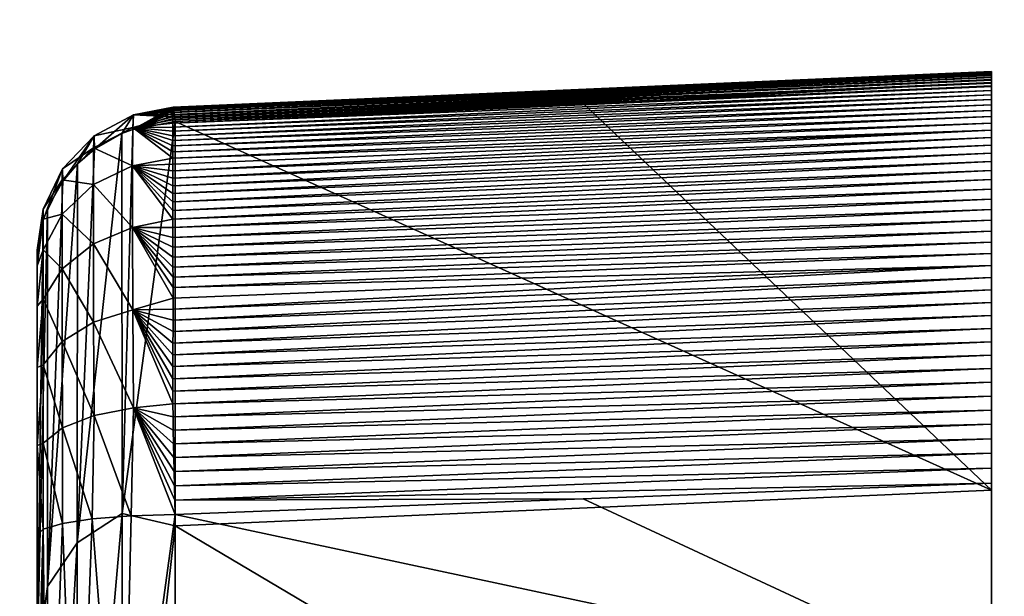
# Model space of a CAD drawing. Header units: millimetres. Extents: x -41 to 11, y -3 to 963.
# Tile 512 of 656: x -26.51 to -24.45, y 371.42 to 372.63. Entities that reach past the tile are written whole.
import ezdxf

# ---------------------------------------------------------------- set-up
doc = ezdxf.new("R2010")
doc.units = ezdxf.units.MM
doc.header["$LTSCALE"] = 65.185185
for name, color, linetype in [('3321', 7, 'CONTINUOUS'), ('3323', 7, 'CONTINUOUS'), ('3384', 7, 'CONTINUOUS'), ('3385', 7, 'CONTINUOUS'), ('659', 7, 'CONTINUOUS'), ('660', 7, 'CONTINUOUS'), ('661', 7, 'CONTINUOUS'), ('662', 7, 'CONTINUOUS'), ('670', 7, 'CONTINUOUS'), ('682', 7, 'CONTINUOUS'), ('683', 7, 'CONTINUOUS'), ('684', 7, 'CONTINUOUS')]:
    doc.layers.add(name, color=color, linetype=linetype)

msp = doc.modelspace()

# ---------------------------------------------------------------- linework, layer by layer
at = {"layer": '3321', "linetype": 'Continuous'}
for points in [[(9.125, 297.5, 93.5), (9.125, 382.5, 93.5), (-40.875, 297.5, 93.5), (9.125, 297.5, 93.5)], [(9.125, 382.5, 93.5), (-40.875, 382.5, 93.5), (-40.875, 297.5, 93.5), (9.125, 382.5, 93.5)]]:
    msp.add_3dface(points, dxfattribs=at)
at = {"layer": '3323', "linetype": 'Continuous'}
for points in [[(-40.875, 382.5, 8.5), (9.125, 297.5, 8.5), (-40.875, 297.5, 8.5), (-40.875, 382.5, 8.5)], [(9.125, 382.5, 8.5), (9.125, 297.5, 8.5), (-40.875, 382.5, 8.5), (9.125, 382.5, 8.5)]]:
    msp.add_3dface(points, dxfattribs=at)
at = {"layer": '3384', "linetype": 'Continuous'}
for points in [[(-40.875, 300.2, 90.8), (-40.875, 379.8, 90.8), (-15.675, 300.2, 90.8), (-40.875, 300.2, 90.8)], [(-40.875, 379.8, 90.8), (-15.675, 379.8, 90.8), (-15.675, 300.2, 90.8), (-40.875, 379.8, 90.8)]]:
    msp.add_3dface(points, dxfattribs=at)
at = {"layer": '3385', "linetype": 'Continuous'}
for points in [[(-15.675, 379.8, 11.2), (-40.875, 300.2, 11.2), (-15.675, 300.2, 11.2), (-15.675, 379.8, 11.2)], [(-40.875, 379.8, 11.2), (-40.875, 300.2, 11.2), (-15.675, 379.8, 11.2), (-40.875, 379.8, 11.2)]]:
    msp.add_3dface(points, dxfattribs=at)
at = {"layer": '659', "linetype": 'Continuous'}
for points in [[(-24.475, 372.5187, 58.9521), (-24.475, 371.6414, 62.0028), (-24.475, 372.5191, 58.9214), (-24.475, 372.5187, 58.9521)], [(-24.475, 372.5191, 58.9214), (-24.475, 371.6414, 62.0028), (-24.475, 372.5185, 58.8907), (-24.475, 372.5191, 58.9214)], [(-24.475, 372.5173, 58.9829), (-24.475, 371.6414, 62.0028), (-24.475, 372.5187, 58.9521), (-24.475, 372.5173, 58.9829)], [(-24.475, 372.5185, 58.8907), (-24.475, 371.6414, 62.0028), (-24.475, 372.517, 58.8599), (-24.475, 372.5185, 58.8907)], [(-24.475, 372.515, 59.0136), (-24.475, 371.6414, 62.0028), (-24.475, 372.5173, 58.9829), (-24.475, 372.515, 59.0136)], [(-24.475, 372.517, 58.8599), (-24.475, 371.6414, 62.0028), (-24.475, 372.5145, 58.829), (-24.475, 372.517, 58.8599)], [(-24.475, 372.5117, 59.0444), (-24.475, 371.6414, 62.0028), (-24.475, 372.515, 59.0136), (-24.475, 372.5117, 59.0444)], [(-24.475, 372.5145, 58.829), (-24.475, 371.6414, 62.0028), (-24.475, 372.511, 58.798), (-24.475, 372.5145, 58.829)], [(-24.475, 372.5075, 59.0753), (-24.475, 371.6414, 62.0028), (-24.475, 372.5117, 59.0444), (-24.475, 372.5075, 59.0753)], [(-24.475, 372.511, 58.798), (-24.475, 371.6414, 62.0028), (-24.475, 372.5065, 58.7671), (-24.475, 372.511, 58.798)], [(-24.475, 372.5023, 59.1061), (-24.475, 371.6414, 62.0028), (-24.475, 372.5075, 59.0753), (-24.475, 372.5023, 59.1061)], [(-24.475, 372.5065, 58.7671), (-24.475, 370.5512, 64.7427), (-24.475, 372.5011, 58.7363), (-24.475, 372.5065, 58.7671)], [(-24.475, 371.6414, 62.0028), (-24.475, 370.5512, 64.7427), (-24.475, 372.5065, 58.7671), (-24.475, 371.6414, 62.0028)], [(-24.475, 372.4961, 59.137), (-24.475, 371.6414, 62.0028), (-24.475, 372.5023, 59.1061), (-24.475, 372.4961, 59.137)], [(-24.475, 372.5011, 58.7363), (-24.475, 370.5512, 64.7427), (-24.475, 372.4948, 58.7057), (-24.475, 372.5011, 58.7363)], [(-24.475, 372.489, 59.168), (-24.475, 371.6414, 62.0028), (-24.475, 372.4961, 59.137), (-24.475, 372.489, 59.168)], [(-24.475, 372.4948, 58.7057), (-24.475, 370.5512, 64.7427), (-24.475, 372.4875, 58.6754), (-24.475, 372.4948, 58.7057)], [(-24.475, 372.4875, 58.6754), (-24.475, 370.5512, 64.7427), (-24.475, 372.4794, 58.6454), (-24.475, 372.4875, 58.6754)], [(-24.475, 372.4794, 58.6454), (-24.475, 370.5512, 64.7427), (-24.475, 372.4704, 58.616), (-24.475, 372.4794, 58.6454)], [(-24.475, 372.4704, 58.616), (-24.475, 370.5512, 64.7427), (-24.475, 372.4604, 58.5868), (-24.475, 372.4704, 58.616)], [(-24.475, 372.4604, 58.5868), (-24.475, 370.5512, 64.7427), (-24.475, 372.4494, 58.5578), (-24.475, 372.4604, 58.5868)], [(-24.475, 372.4494, 58.5578), (-24.475, 370.5512, 64.7427), (-24.475, 372.4375, 58.529), (-24.475, 372.4494, 58.5578)], [(-24.475, 372.4375, 58.529), (-24.475, 370.5512, 64.7427), (-24.475, 372.4247, 58.5005), (-24.475, 372.4375, 58.529)], [(-24.475, 372.4247, 58.5005), (-24.475, 370.5512, 64.7427), (-24.475, 372.4109, 58.4724), (-24.475, 372.4247, 58.5005)], [(-24.475, 372.4109, 58.4724), (-24.475, 370.5512, 64.7427), (-24.475, 372.3964, 58.4447), (-24.475, 372.4109, 58.4724)], [(-24.475, 372.3964, 58.4447), (-24.475, 370.5512, 64.7427), (-24.475, 372.3811, 58.4176), (-24.475, 372.3964, 58.4447)], [(-24.475, 372.3811, 58.4176), (-24.475, 370.5512, 64.7427), (-24.475, 372.365, 58.3911), (-24.475, 372.3811, 58.4176)], [(-24.475, 372.365, 58.3911), (-24.475, 370.5512, 64.7427), (-24.475, 372.3481, 58.3653), (-24.475, 372.365, 58.3911)], [(-24.475, 372.3481, 58.3653), (-24.475, 370.5512, 64.7427), (-24.475, 372.3305, 58.3401), (-24.475, 372.3481, 58.3653)], [(-24.475, 372.3305, 58.3401), (-24.475, 370.5512, 64.7427), (-24.475, 372.3119, 58.3152), (-24.475, 372.3305, 58.3401)], [(-24.475, 372.3119, 58.3152), (-24.475, 370.5512, 64.7427), (-24.475, 372.2925, 58.2909), (-24.475, 372.3119, 58.3152)], [(-24.475, 372.2925, 58.2909), (-24.475, 370.5512, 64.7427), (-24.475, 372.2723, 58.267), (-24.475, 372.2925, 58.2909)], [(-24.475, 372.2723, 58.267), (-24.475, 369.2222, 67.3802), (-24.475, 372.2513, 58.2438), (-24.475, 372.2723, 58.267)], [(-24.475, 370.5512, 64.7427), (-24.475, 369.2222, 67.3802), (-24.475, 372.2723, 58.267), (-24.475, 370.5512, 64.7427)], [(-24.475, 372.2513, 58.2438), (-24.475, 369.2222, 67.3802), (-24.475, 372.2297, 58.2212), (-24.475, 372.2513, 58.2438)], [(-24.475, 372.2297, 58.2212), (-24.475, 369.2222, 67.3802), (-24.475, 372.2075, 58.1994), (-24.475, 372.2297, 58.2212)], [(-24.475, 372.2075, 58.1994), (-24.475, 369.2222, 67.3802), (-24.475, 372.1847, 58.1784), (-24.475, 372.2075, 58.1994)], [(-24.475, 372.1847, 58.1784), (-24.475, 369.2222, 67.3802), (-24.475, 372.1614, 58.1582), (-24.475, 372.1847, 58.1784)], [(-24.475, 372.1614, 58.1582), (-24.475, 369.2222, 67.3802), (-24.475, 372.1374, 58.1388), (-24.475, 372.1614, 58.1582)], [(-24.475, 372.1374, 58.1388), (-24.475, 369.2222, 67.3802), (-24.475, 372.1127, 58.1201), (-24.475, 372.1374, 58.1388)], [(-24.475, 372.1127, 58.1201), (-24.475, 369.2222, 67.3802), (-24.475, 372.0873, 58.102), (-24.475, 372.1127, 58.1201)], [(-24.475, 372.0873, 58.102), (-24.475, 369.2222, 67.3802), (-24.475, 372.0613, 58.0847), (-24.475, 372.0873, 58.102)], [(-24.475, 372.0613, 58.0847), (-24.475, 369.2222, 67.3802), (-24.475, 372.0347, 58.0682), (-24.475, 372.0613, 58.0847)], [(-24.475, 372.0347, 58.0682), (-24.475, 369.2222, 67.3802), (-24.475, 372.0077, 58.0525), (-24.475, 372.0347, 58.0682)], [(-24.475, 372.0077, 58.0525), (-24.475, 369.2222, 67.3802), (-24.475, 371.9803, 58.0376), (-24.475, 372.0077, 58.0525)], [(-24.475, 371.9803, 58.0376), (-24.475, 369.2222, 67.3802), (-24.475, 371.9525, 58.0237), (-24.475, 371.9803, 58.0376)], [(-24.475, 371.9525, 58.0237), (-24.475, 369.2222, 67.3802), (-24.475, 371.9246, 58.0108), (-24.475, 371.9525, 58.0237)], [(-24.475, 371.9246, 58.0108), (-24.475, 369.2222, 67.3802), (-24.475, 371.8963, 57.9988), (-24.475, 371.9246, 58.0108)], [(-24.475, 371.8963, 57.9988), (-24.475, 369.2222, 67.3802), (-24.475, 371.8677, 57.9877), (-24.475, 371.8963, 57.9988)], [(-24.475, 371.8677, 57.9877), (-24.475, 369.2222, 67.3802), (-24.475, 371.8386, 57.9775), (-24.475, 371.8677, 57.9877)], [(-24.475, 371.8386, 57.9775), (-24.475, 369.2222, 67.3802), (-24.475, 371.8092, 57.9681), (-24.475, 371.8386, 57.9775)], [(-24.475, 371.8092, 57.9681), (-24.475, 369.2222, 67.3802), (-24.475, 371.7794, 57.9597), (-24.475, 371.8092, 57.9681)], [(-24.475, 371.7794, 57.9597), (-24.475, 369.2222, 67.3802), (-24.475, 371.7492, 57.9521), (-24.475, 371.7794, 57.9597)], [(-24.475, 371.7492, 57.9521), (-24.475, 369.2222, 67.3802), (-24.475, 371.7187, 57.9454), (-24.475, 371.7492, 57.9521)], [(-24.475, 369.2222, 67.3802), (-24.475, 367.6663, 69.8895), (-24.475, 371.7187, 57.9454), (-24.475, 369.2222, 67.3802)], [(-24.475, 371.7187, 57.9454), (-24.475, 367.6663, 69.8895), (-24.475, 371.6877, 57.9395), (-24.475, 371.7187, 57.9454)], [(-24.475, 371.6877, 57.9395), (-24.475, 367.6663, 69.8895), (-24.475, 371.6563, 57.9346), (-24.475, 371.6877, 57.9395)], [(-24.475, 371.6563, 57.9346), (-24.475, 367.6663, 69.8895), (-24.475, 371.225, 57.8614), (-24.475, 371.6563, 57.9346)]]:
    msp.add_3dface(points, dxfattribs=at)
at = {"layer": '660', "linetype": 'Continuous'}
for points in [[(-24.475, 372.489, 59.168), (-25.3302, 372.4516, 59.1941), (-24.475, 371.6414, 62.0028), (-24.475, 372.489, 59.168)], [(-26.1855, 372.4142, 59.22), (-24.475, 371.6414, 62.0028), (-25.3302, 372.4516, 59.1941), (-26.1855, 372.4142, 59.22)], [(-24.475, 371.6414, 62.0028), (-26.1855, 372.4142, 59.22), (-26.1855, 371.5662, 62.0374), (-24.475, 371.6414, 62.0028)], [(-24.475, 370.5512, 64.7427), (-24.475, 371.6414, 62.0028), (-26.1855, 371.5662, 62.0374), (-24.475, 370.5512, 64.7427)], [(-26.1855, 370.4739, 64.7694), (-24.475, 370.5512, 64.7427), (-26.1855, 371.5662, 62.0374), (-26.1855, 370.4739, 64.7694)]]:
    msp.add_3dface(points, dxfattribs=at)
at = {"layer": '661', "linetype": 'Continuous'}
for points in [[(-24.475, 372.517, 58.8599), (-24.475, 372.5145, 58.829), (-26.1906, 372.4406, 58.8843), (-24.475, 372.517, 58.8599)], [(-26.1905, 372.4441, 58.9422), (-24.475, 372.517, 58.8599), (-26.1906, 372.4428, 58.913), (-26.1905, 372.4441, 58.9422)], [(-26.1906, 372.4428, 58.913), (-24.475, 372.517, 58.8599), (-26.1906, 372.4406, 58.8843), (-26.1906, 372.4428, 58.913)], [(-24.475, 372.5185, 58.8907), (-24.475, 372.517, 58.8599), (-26.1905, 372.4441, 58.9422), (-24.475, 372.5185, 58.8907)], [(-26.1902, 372.4446, 58.9719), (-24.475, 372.5185, 58.8907), (-26.1905, 372.4441, 58.9422), (-26.1902, 372.4446, 58.9719)], [(-24.475, 372.5191, 58.9214), (-24.475, 372.5185, 58.8907), (-26.1902, 372.4446, 58.9719), (-24.475, 372.5191, 58.9214)], [(-26.1899, 372.4442, 59.0021), (-24.475, 372.5191, 58.9214), (-26.1902, 372.4446, 58.9719), (-26.1899, 372.4442, 59.0021)], [(-24.475, 372.5187, 58.9521), (-24.475, 372.5191, 58.9214), (-26.1899, 372.4442, 59.0021), (-24.475, 372.5187, 58.9521)], [(-26.1895, 372.4429, 59.0327), (-24.475, 372.5187, 58.9521), (-26.1899, 372.4442, 59.0021), (-26.1895, 372.4429, 59.0327)], [(-24.475, 372.5173, 58.9829), (-24.475, 372.5187, 58.9521), (-26.1895, 372.4429, 59.0327), (-24.475, 372.5173, 58.9829)], [(-26.189, 372.4407, 59.0635), (-24.475, 372.5173, 58.9829), (-26.1895, 372.4429, 59.0327), (-26.189, 372.4407, 59.0635)], [(-24.475, 372.515, 59.0136), (-24.475, 372.5173, 58.9829), (-26.189, 372.4407, 59.0635), (-24.475, 372.515, 59.0136)], [(-24.475, 372.5145, 58.829), (-24.475, 372.511, 58.798), (-26.1906, 372.4377, 58.856), (-24.475, 372.5145, 58.829)], [(-26.1906, 372.4406, 58.8843), (-24.475, 372.5145, 58.829), (-26.1906, 372.4377, 58.856), (-26.1906, 372.4406, 58.8843)], [(-26.1906, 372.4377, 58.856), (-24.475, 372.511, 58.798), (-26.1905, 372.4339, 58.8279), (-26.1906, 372.4377, 58.856)], [(-24.475, 372.511, 58.798), (-24.475, 372.5065, 58.7671), (-26.1905, 372.4339, 58.8279), (-24.475, 372.511, 58.798)], [(-24.475, 372.5065, 58.7671), (-24.475, 372.5011, 58.7363), (-26.1905, 372.4294, 58.7999), (-24.475, 372.5065, 58.7671)], [(-26.1905, 372.4339, 58.8279), (-24.475, 372.5065, 58.7671), (-26.1905, 372.4294, 58.7999), (-26.1905, 372.4339, 58.8279)], [(-26.1905, 372.4294, 58.7999), (-24.475, 372.5011, 58.7363), (-26.1904, 372.424, 58.7719), (-26.1905, 372.4294, 58.7999)], [(-24.475, 372.5011, 58.7363), (-24.475, 372.4948, 58.7057), (-26.1904, 372.424, 58.7719), (-24.475, 372.5011, 58.7363)], [(-26.1884, 372.4375, 59.0945), (-24.475, 372.515, 59.0136), (-26.189, 372.4407, 59.0635), (-26.1884, 372.4375, 59.0945)], [(-24.475, 372.5117, 59.0444), (-24.475, 372.515, 59.0136), (-26.1884, 372.4375, 59.0945), (-24.475, 372.5117, 59.0444)], [(-26.1878, 372.4332, 59.1257), (-24.475, 372.5117, 59.0444), (-26.1884, 372.4375, 59.0945), (-26.1878, 372.4332, 59.1257)], [(-24.475, 372.5075, 59.0753), (-24.475, 372.5117, 59.0444), (-26.1878, 372.4332, 59.1257), (-24.475, 372.5075, 59.0753)], [(-26.1871, 372.428, 59.157), (-24.475, 372.5075, 59.0753), (-26.1878, 372.4332, 59.1257), (-26.1871, 372.428, 59.157)], [(-24.475, 372.5023, 59.1061), (-24.475, 372.5075, 59.0753), (-26.1871, 372.428, 59.157), (-24.475, 372.5023, 59.1061)], [(-26.1863, 372.4216, 59.1885), (-24.475, 372.5023, 59.1061), (-26.1871, 372.428, 59.157), (-26.1863, 372.4216, 59.1885)], [(-24.475, 372.4961, 59.137), (-24.475, 372.5023, 59.1061), (-26.1863, 372.4216, 59.1885), (-24.475, 372.4961, 59.137)], [(-26.1855, 372.4142, 59.22), (-24.475, 372.4961, 59.137), (-26.1863, 372.4216, 59.1885), (-26.1855, 372.4142, 59.22)], [(-24.475, 372.4961, 59.137), (-26.1855, 372.4142, 59.22), (-25.3302, 372.4516, 59.1941), (-24.475, 372.4961, 59.137)], [(-24.475, 372.489, 59.168), (-24.475, 372.4961, 59.137), (-25.3302, 372.4516, 59.1941), (-24.475, 372.489, 59.168)], [(-24.475, 372.4794, 58.6454), (-24.475, 372.4704, 58.616), (-26.1905, 372.4028, 58.6881), (-24.475, 372.4794, 58.6454)], [(-26.1904, 372.4107, 58.7158), (-24.475, 372.4794, 58.6454), (-26.1905, 372.4028, 58.6881), (-26.1904, 372.4107, 58.7158)], [(-24.475, 372.4948, 58.7057), (-24.475, 372.4875, 58.6754), (-26.1904, 372.4178, 58.7438), (-24.475, 372.4948, 58.7057)], [(-26.1904, 372.424, 58.7719), (-24.475, 372.4948, 58.7057), (-26.1904, 372.4178, 58.7438), (-26.1904, 372.424, 58.7719)], [(-24.475, 372.4875, 58.6754), (-24.475, 372.4794, 58.6454), (-26.1904, 372.4107, 58.7158), (-24.475, 372.4875, 58.6754)], [(-26.1904, 372.4178, 58.7438), (-24.475, 372.4875, 58.6754), (-26.1904, 372.4107, 58.7158), (-26.1904, 372.4178, 58.7438)], [(-24.475, 372.4704, 58.616), (-24.475, 372.4604, 58.5868), (-26.1905, 372.3942, 58.6607), (-24.475, 372.4704, 58.616)], [(-26.1905, 372.4028, 58.6881), (-24.475, 372.4704, 58.616), (-26.1905, 372.3942, 58.6607), (-26.1905, 372.4028, 58.6881)], [(-24.475, 372.4604, 58.5868), (-24.475, 372.4494, 58.5578), (-26.1905, 372.3847, 58.6335), (-24.475, 372.4604, 58.5868)], [(-26.1905, 372.3942, 58.6607), (-24.475, 372.4604, 58.5868), (-26.1905, 372.3847, 58.6335), (-26.1905, 372.3942, 58.6607)], [(-24.475, 372.4494, 58.5578), (-24.475, 372.4375, 58.529), (-26.1906, 372.3744, 58.6063), (-24.475, 372.4494, 58.5578)], [(-26.1905, 372.3847, 58.6335), (-24.475, 372.4494, 58.5578), (-26.1906, 372.3744, 58.6063), (-26.1905, 372.3847, 58.6335)], [(-26.1906, 372.3744, 58.6063), (-24.475, 372.4375, 58.529), (-26.1906, 372.3631, 58.5791), (-26.1906, 372.3744, 58.6063)], [(-24.475, 372.4375, 58.529), (-24.475, 372.4247, 58.5005), (-26.1906, 372.3631, 58.5791), (-24.475, 372.4375, 58.529)], [(-26.1906, 372.3631, 58.5791), (-24.475, 372.4247, 58.5005), (-26.1906, 372.3509, 58.5518), (-26.1906, 372.3631, 58.5791)], [(-24.475, 372.4247, 58.5005), (-24.475, 372.4109, 58.4724), (-26.1906, 372.3509, 58.5518), (-24.475, 372.4247, 58.5005)], [(-26.1906, 372.3376, 58.5243), (-24.475, 372.3964, 58.4447), (-26.1907, 372.3247, 58.4995), (-26.1906, 372.3376, 58.5243)], [(-26.1907, 372.3247, 58.4995), (-24.475, 372.3964, 58.4447), (-26.1907, 372.3107, 58.4745), (-26.1907, 372.3247, 58.4995)], [(-24.475, 372.3964, 58.4447), (-24.475, 372.3811, 58.4176), (-26.1907, 372.3107, 58.4745), (-24.475, 372.3964, 58.4447)], [(-26.1906, 372.3509, 58.5518), (-24.475, 372.4109, 58.4724), (-26.1906, 372.3376, 58.5243), (-26.1906, 372.3509, 58.5518)], [(-24.475, 372.4109, 58.4724), (-24.475, 372.3964, 58.4447), (-26.1906, 372.3376, 58.5243), (-24.475, 372.4109, 58.4724)], [(-24.475, 372.3811, 58.4176), (-24.475, 372.365, 58.3911), (-26.1907, 372.2957, 58.4493), (-24.475, 372.3811, 58.4176)], [(-26.1907, 372.3107, 58.4745), (-24.475, 372.3811, 58.4176), (-26.1907, 372.2957, 58.4493), (-26.1907, 372.3107, 58.4745)], [(-24.475, 372.365, 58.3911), (-24.475, 372.3481, 58.3653), (-26.1907, 372.2798, 58.4244), (-24.475, 372.365, 58.3911)], [(-26.1907, 372.2957, 58.4493), (-24.475, 372.365, 58.3911), (-26.1907, 372.2798, 58.4244), (-26.1907, 372.2957, 58.4493)], [(-24.475, 372.3481, 58.3653), (-24.475, 372.3305, 58.3401), (-26.1907, 372.2631, 58.3999), (-24.475, 372.3481, 58.3653)], [(-26.1907, 372.2798, 58.4244), (-24.475, 372.3481, 58.3653), (-26.1907, 372.2631, 58.3999), (-26.1907, 372.2798, 58.4244)], [(-24.475, 372.3305, 58.3401), (-24.475, 372.3119, 58.3152), (-26.1907, 372.2458, 58.376), (-24.475, 372.3305, 58.3401)], [(-26.1907, 372.2631, 58.3999), (-24.475, 372.3305, 58.3401), (-26.1907, 372.2458, 58.376), (-26.1907, 372.2631, 58.3999)], [(-24.475, 372.3119, 58.3152), (-24.475, 372.2925, 58.2909), (-26.1907, 372.228, 58.3529), (-24.475, 372.3119, 58.3152)], [(-26.1907, 372.2458, 58.376), (-24.475, 372.3119, 58.3152), (-26.1907, 372.228, 58.3529), (-26.1907, 372.2458, 58.376)], [(-24.475, 372.2925, 58.2909), (-24.475, 372.2723, 58.267), (-26.1907, 372.2099, 58.3308), (-24.475, 372.2925, 58.2909)], [(-26.1907, 372.228, 58.3529), (-24.475, 372.2925, 58.2909), (-26.1907, 372.2099, 58.3308), (-26.1907, 372.228, 58.3529)], [(-24.475, 372.2723, 58.267), (-24.475, 372.2513, 58.2438), (-26.1907, 372.1918, 58.3099), (-24.475, 372.2723, 58.267)], [(-26.1907, 372.2099, 58.3308), (-24.475, 372.2723, 58.267), (-26.1907, 372.1918, 58.3099), (-26.1907, 372.2099, 58.3308)], [(-26.1907, 372.1918, 58.3099), (-24.475, 372.2513, 58.2438), (-26.1906, 372.1714, 58.2877), (-26.1907, 372.1918, 58.3099)], [(-24.475, 372.2513, 58.2438), (-24.475, 372.2297, 58.2212), (-26.1906, 372.1714, 58.2877), (-24.475, 372.2513, 58.2438)], [(-24.475, 372.2297, 58.2212), (-24.475, 372.2075, 58.1994), (-26.1906, 372.1508, 58.2667), (-24.475, 372.2297, 58.2212)], [(-26.1906, 372.1714, 58.2877), (-24.475, 372.2297, 58.2212), (-26.1906, 372.1508, 58.2667), (-26.1906, 372.1714, 58.2877)], [(-26.1906, 372.1508, 58.2667), (-24.475, 372.2075, 58.1994), (-26.1905, 372.1302, 58.2466), (-26.1906, 372.1508, 58.2667)], [(-24.475, 372.2075, 58.1994), (-24.475, 372.1847, 58.1784), (-26.1905, 372.1302, 58.2466), (-24.475, 372.2075, 58.1994)], [(-26.1905, 372.1302, 58.2466), (-24.475, 372.1847, 58.1784), (-26.1904, 372.1092, 58.2275), (-26.1905, 372.1302, 58.2466)], [(-24.475, 372.1847, 58.1784), (-24.475, 372.1614, 58.1582), (-26.1904, 372.1092, 58.2275), (-24.475, 372.1847, 58.1784)], [(-26.1904, 372.1092, 58.2275), (-24.475, 372.1614, 58.1582), (-26.1903, 372.088, 58.2091), (-26.1904, 372.1092, 58.2275)], [(-24.475, 372.1614, 58.1582), (-24.475, 372.1374, 58.1388), (-26.1903, 372.088, 58.2091), (-24.475, 372.1614, 58.1582)], [(-24.475, 372.1374, 58.1388), (-24.475, 372.1127, 58.1201), (-26.1903, 372.0663, 58.1914), (-24.475, 372.1374, 58.1388)], [(-26.1903, 372.088, 58.2091), (-24.475, 372.1374, 58.1388), (-26.1903, 372.0663, 58.1914), (-26.1903, 372.088, 58.2091)], [(-26.1903, 372.0663, 58.1914), (-24.475, 372.1127, 58.1201), (-26.1902, 372.044, 58.1742), (-26.1903, 372.0663, 58.1914)], [(-26.1902, 372.044, 58.1742), (-24.475, 372.1127, 58.1201), (-26.1902, 372.0211, 58.1576), (-26.1902, 372.044, 58.1742)], [(-24.475, 372.1127, 58.1201), (-24.475, 372.0873, 58.102), (-26.1902, 372.0211, 58.1576), (-24.475, 372.1127, 58.1201)], [(-26.1902, 372.0211, 58.1576), (-24.475, 372.0873, 58.102), (-26.1902, 371.9977, 58.1415), (-26.1902, 372.0211, 58.1576)], [(-24.475, 372.0873, 58.102), (-24.475, 372.0613, 58.0847), (-26.1902, 371.9977, 58.1415), (-24.475, 372.0873, 58.102)], [(-24.475, 372.0613, 58.0847), (-24.475, 372.0347, 58.0682), (-26.1903, 371.974, 58.1263), (-24.475, 372.0613, 58.0847)], [(-26.1902, 371.9977, 58.1415), (-24.475, 372.0613, 58.0847), (-26.1903, 371.974, 58.1263), (-26.1902, 371.9977, 58.1415)], [(-24.475, 372.0347, 58.0682), (-24.475, 372.0077, 58.0525), (-26.1905, 371.9499, 58.1118), (-24.475, 372.0347, 58.0682)], [(-26.1903, 371.974, 58.1263), (-24.475, 372.0347, 58.0682), (-26.1905, 371.9499, 58.1118), (-26.1903, 371.974, 58.1263)], [(-24.475, 372.0077, 58.0525), (-24.475, 371.9803, 58.0376), (-26.1906, 371.9254, 58.098), (-24.475, 372.0077, 58.0525)], [(-26.1905, 371.9499, 58.1118), (-24.475, 372.0077, 58.0525), (-26.1906, 371.9254, 58.098), (-26.1905, 371.9499, 58.1118)], [(-24.475, 371.9803, 58.0376), (-24.475, 371.9525, 58.0237), (-26.1907, 371.9005, 58.0849), (-24.475, 371.9803, 58.0376)], [(-26.1906, 371.9254, 58.098), (-24.475, 371.9803, 58.0376), (-26.1907, 371.9005, 58.0849), (-26.1906, 371.9254, 58.098)], [(-24.475, 371.9525, 58.0237), (-24.475, 371.9246, 58.0108), (-26.1908, 371.8751, 58.0723), (-24.475, 371.9525, 58.0237)], [(-26.1907, 371.9005, 58.0849), (-24.475, 371.9525, 58.0237), (-26.1908, 371.8751, 58.0723), (-26.1907, 371.9005, 58.0849)], [(-26.1908, 371.8751, 58.0723), (-24.475, 371.9246, 58.0108), (-26.1907, 371.849, 58.0604), (-26.1908, 371.8751, 58.0723)], [(-24.475, 371.9246, 58.0108), (-24.475, 371.8963, 57.9988), (-26.1907, 371.849, 58.0604), (-24.475, 371.9246, 58.0108)], [(-26.1907, 371.849, 58.0604), (-24.475, 371.8963, 57.9988), (-26.1905, 371.8222, 58.0491), (-26.1907, 371.849, 58.0604)], [(-24.475, 371.8963, 57.9988), (-24.475, 371.8677, 57.9877), (-26.1905, 371.8222, 58.0491), (-24.475, 371.8963, 57.9988)], [(-26.1905, 371.8222, 58.0491), (-24.475, 371.8677, 57.9877), (-26.1902, 371.7948, 58.0384), (-26.1905, 371.8222, 58.0491)], [(-24.475, 371.8677, 57.9877), (-24.475, 371.8386, 57.9775), (-26.1902, 371.7948, 58.0384), (-24.475, 371.8677, 57.9877)], [(-26.1902, 371.7948, 58.0384), (-24.475, 371.8386, 57.9775), (-26.1898, 371.7669, 58.0284), (-26.1902, 371.7948, 58.0384)], [(-24.475, 371.8386, 57.9775), (-24.475, 371.8092, 57.9681), (-26.1898, 371.7669, 58.0284), (-24.475, 371.8386, 57.9775)], [(-26.1898, 371.7669, 58.0284), (-24.475, 371.8092, 57.9681), (-26.1892, 371.7385, 58.0192), (-26.1898, 371.7669, 58.0284)], [(-24.475, 371.8092, 57.9681), (-24.475, 371.7794, 57.9597), (-26.1892, 371.7385, 58.0192), (-24.475, 371.8092, 57.9681)], [(-26.1892, 371.7385, 58.0192), (-24.475, 371.7794, 57.9597), (-26.1887, 371.7097, 58.0108), (-26.1892, 371.7385, 58.0192)], [(-24.475, 371.7794, 57.9597), (-24.475, 371.7492, 57.9521), (-26.1887, 371.7097, 58.0108), (-24.475, 371.7794, 57.9597)], [(-26.1887, 371.7097, 58.0108), (-24.475, 371.7492, 57.9521), (-26.188, 371.6803, 58.0031), (-26.1887, 371.7097, 58.0108)], [(-24.475, 371.7492, 57.9521), (-24.475, 371.7187, 57.9454), (-26.188, 371.6803, 58.0031), (-24.475, 371.7492, 57.9521)], [(-26.188, 371.6803, 58.0031), (-24.475, 371.7187, 57.9454), (-26.1872, 371.6506, 57.9964), (-26.188, 371.6803, 58.0031)], [(-24.475, 371.7187, 57.9454), (-24.475, 371.6877, 57.9395), (-26.1872, 371.6506, 57.9964), (-24.475, 371.7187, 57.9454)], [(-26.1872, 371.6506, 57.9964), (-24.475, 371.6877, 57.9395), (-26.1864, 371.6205, 57.9905), (-26.1872, 371.6506, 57.9964)], [(-24.475, 371.6877, 57.9395), (-24.475, 371.6563, 57.9346), (-26.1864, 371.6205, 57.9905), (-24.475, 371.6877, 57.9395)], [(-26.1864, 371.6205, 57.9905), (-24.475, 371.6563, 57.9346), (-25.3305, 371.623, 57.9601), (-26.1864, 371.6205, 57.9905)], [(-26.1855, 371.5901, 57.9855), (-26.1864, 371.6205, 57.9905), (-25.3305, 371.623, 57.9601), (-26.1855, 371.5901, 57.9855)]]:
    msp.add_3dface(points, dxfattribs=at)
at = {"layer": '662', "linetype": 'Continuous'}
for points in [[(-24.475, 371.6563, 57.9346), (-24.475, 371.225, 57.8614), (-25.3305, 371.623, 57.9601), (-24.475, 371.6563, 57.9346)], [(-24.475, 371.225, 57.8614), (-26.1855, 371.5901, 57.9855), (-25.3305, 371.623, 57.9601), (-24.475, 371.225, 57.8614)], [(-26.1855, 371.5901, 57.9855), (-24.475, 371.225, 57.8614), (-26.1855, 371.1846, 57.9141), (-26.1855, 371.5901, 57.9855)]]:
    msp.add_3dface(points, dxfattribs=at)
at = {"layer": '670', "linetype": 'Continuous'}
for points in [[(-26.475, 372.1236, 59.1463), (-26.475, 372.1447, 58.9514), (-26.475, 370.5144, 60.9992), (-26.475, 372.1236, 59.1463)], [(-26.475, 372.1447, 58.9514), (-26.475, 372.1114, 58.7603), (-26.475, 370.5144, 60.9992), (-26.475, 372.1447, 58.9514)], [(-26.475, 371.2807, 61.9451), (-26.475, 372.1236, 59.1463), (-26.475, 370.5144, 60.9992), (-26.475, 371.2807, 61.9451)], [(-26.475, 372.1114, 58.7603), (-26.475, 372.0272, 58.586), (-26.475, 370.5144, 60.9992), (-26.475, 372.1114, 58.7603)], [(-26.475, 372.0272, 58.586), (-26.475, 371.8985, 58.4415), (-26.475, 370.5144, 60.9992), (-26.475, 372.0272, 58.586)], [(-26.475, 371.124, 58.2077), (-26.475, 370.7064, 58.1088), (-26.475, 371.8985, 58.4415), (-26.475, 371.124, 58.2077)], [(-26.475, 371.7348, 58.3375), (-26.475, 371.124, 58.2077), (-26.475, 371.8985, 58.4415), (-26.475, 371.7348, 58.3375)], [(-26.475, 371.8985, 58.4415), (-26.475, 370.7064, 58.1088), (-26.475, 370.5144, 60.9992), (-26.475, 371.8985, 58.4415)], [(-26.475, 371.5467, 58.2822), (-26.475, 371.124, 58.2077), (-26.475, 371.7348, 58.3375), (-26.475, 371.5467, 58.2822)]]:
    msp.add_3dface(points, dxfattribs=at)
at = {"layer": '682', "linetype": 'Continuous'}
for points in [[(-26.297, 371.5927, 61.8827), (-26.1855, 372.4142, 59.22), (-26.2746, 372.3979, 59.2159), (-26.297, 371.5927, 61.8827)], [(-26.1855, 371.5662, 62.0374), (-26.1855, 372.4142, 59.22), (-26.297, 371.5927, 61.8827), (-26.1855, 371.5662, 62.0374)], [(-26.2972, 372.3892, 59.2137), (-26.297, 371.5927, 61.8827), (-26.2746, 372.3979, 59.2159), (-26.2972, 372.3892, 59.2137)], [(-26.297, 371.5927, 61.8827), (-26.2972, 372.3892, 59.2137), (-26.3909, 371.5305, 61.8613), (-26.297, 371.5927, 61.8827)], [(-26.3909, 371.5305, 61.8613), (-26.2972, 372.3892, 59.2137), (-26.3546, 372.3565, 59.2054), (-26.3909, 371.5305, 61.8613)], [(-26.3906, 372.3259, 59.1976), (-26.3909, 371.5305, 61.8613), (-26.3546, 372.3565, 59.2054), (-26.3906, 372.3259, 59.1976)], [(-26.3909, 371.5305, 61.8613), (-26.3906, 372.3259, 59.1976), (-26.4532, 371.4396, 61.83), (-26.3909, 371.5305, 61.8613)], [(-26.4532, 371.4396, 61.83), (-26.3906, 372.3259, 59.1976), (-26.4214, 372.2894, 59.1884), (-26.4532, 371.4396, 61.83)], [(-26.4532, 372.2324, 59.1739), (-26.4532, 371.4396, 61.83), (-26.4214, 372.2894, 59.1884), (-26.4532, 372.2324, 59.1739)], [(-26.475, 371.2807, 61.9451), (-26.4532, 372.2324, 59.1739), (-26.4622, 372.2078, 59.1677), (-26.475, 371.2807, 61.9451)], [(-26.475, 371.2807, 61.9451), (-26.4532, 371.4396, 61.83), (-26.4532, 372.2324, 59.1739), (-26.475, 371.2807, 61.9451)], [(-26.475, 372.1236, 59.1463), (-26.475, 371.2807, 61.9451), (-26.4622, 372.2078, 59.1677), (-26.475, 372.1236, 59.1463)], [(-26.3909, 370.5164, 64.4495), (-26.297, 371.5927, 61.8827), (-26.3909, 371.5305, 61.8613), (-26.3909, 370.5164, 64.4495)], [(-26.297, 370.5766, 64.4761), (-26.297, 371.5927, 61.8827), (-26.3909, 370.5164, 64.4495), (-26.297, 370.5766, 64.4761)], [(-26.297, 370.5766, 64.4761), (-26.1855, 371.5662, 62.0374), (-26.297, 371.5927, 61.8827), (-26.297, 370.5766, 64.4761)], [(-26.1855, 370.4739, 64.7694), (-26.1855, 371.5662, 62.0374), (-26.297, 370.5766, 64.4761), (-26.1855, 370.4739, 64.7694)], [(-26.3909, 370.5164, 64.4495), (-26.3909, 371.5305, 61.8613), (-26.4532, 370.4284, 64.4108), (-26.3909, 370.5164, 64.4495)], [(-26.4532, 370.4284, 64.4108), (-26.3909, 371.5305, 61.8613), (-26.4532, 371.4396, 61.83), (-26.4532, 370.4284, 64.4108)], [(-26.475, 371.2807, 61.9451), (-26.4532, 370.4284, 64.4108), (-26.4532, 371.4396, 61.83), (-26.475, 371.2807, 61.9451)]]:
    msp.add_3dface(points, dxfattribs=at)
at = {"layer": '683', "linetype": 'Continuous'}
for points in [[(-26.2746, 372.3979, 59.2159), (-26.1899, 372.4442, 59.0021), (-26.2734, 372.4284, 58.9835), (-26.2746, 372.3979, 59.2159)], [(-26.1895, 372.4429, 59.0327), (-26.1899, 372.4442, 59.0021), (-26.2746, 372.3979, 59.2159), (-26.1895, 372.4429, 59.0327)], [(-26.189, 372.4407, 59.0635), (-26.1895, 372.4429, 59.0327), (-26.2746, 372.3979, 59.2159), (-26.189, 372.4407, 59.0635)], [(-26.1884, 372.4375, 59.0945), (-26.189, 372.4407, 59.0635), (-26.2746, 372.3979, 59.2159), (-26.1884, 372.4375, 59.0945)], [(-26.1878, 372.4332, 59.1257), (-26.1884, 372.4375, 59.0945), (-26.2746, 372.3979, 59.2159), (-26.1878, 372.4332, 59.1257)], [(-26.1902, 372.4446, 58.9719), (-26.1905, 372.4441, 58.9422), (-26.2734, 372.4284, 58.9835), (-26.1902, 372.4446, 58.9719)], [(-26.1899, 372.4442, 59.0021), (-26.1902, 372.4446, 58.9719), (-26.2734, 372.4284, 58.9835), (-26.1899, 372.4442, 59.0021)], [(-26.1905, 372.4441, 58.9422), (-26.1906, 372.4428, 58.913), (-26.2734, 372.4284, 58.9835), (-26.1905, 372.4441, 58.9422)], [(-26.1906, 372.4428, 58.913), (-26.1906, 372.4406, 58.8843), (-26.2734, 372.4284, 58.9835), (-26.1906, 372.4428, 58.913)], [(-26.1906, 372.4406, 58.8843), (-26.1906, 372.4377, 58.856), (-26.2734, 372.4284, 58.9835), (-26.1906, 372.4406, 58.8843)], [(-26.1906, 372.4377, 58.856), (-26.1905, 372.4339, 58.8279), (-26.2734, 372.4284, 58.9835), (-26.1906, 372.4377, 58.856)], [(-26.3546, 372.3565, 59.2054), (-26.2734, 372.4284, 58.9835), (-26.3558, 372.3843, 58.983), (-26.3546, 372.3565, 59.2054)], [(-26.2734, 372.4284, 58.9835), (-26.2747, 372.4021, 58.7502), (-26.3558, 372.3843, 58.983), (-26.2734, 372.4284, 58.9835)], [(-26.3546, 372.3565, 59.2054), (-26.2972, 372.3892, 59.2137), (-26.2734, 372.4284, 58.9835), (-26.3546, 372.3565, 59.2054)], [(-26.2972, 372.3892, 59.2137), (-26.2746, 372.3979, 59.2159), (-26.2734, 372.4284, 58.9835), (-26.2972, 372.3892, 59.2137)], [(-26.2734, 372.4284, 58.9835), (-26.1904, 372.424, 58.7719), (-26.2747, 372.4021, 58.7502), (-26.2734, 372.4284, 58.9835)], [(-26.1904, 372.424, 58.7719), (-26.1904, 372.4178, 58.7438), (-26.2747, 372.4021, 58.7502), (-26.1904, 372.424, 58.7719)], [(-26.1904, 372.4178, 58.7438), (-26.1904, 372.4107, 58.7158), (-26.2747, 372.4021, 58.7502), (-26.1904, 372.4178, 58.7438)], [(-26.1871, 372.428, 59.157), (-26.1878, 372.4332, 59.1257), (-26.2746, 372.3979, 59.2159), (-26.1871, 372.428, 59.157)], [(-26.1863, 372.4216, 59.1885), (-26.1871, 372.428, 59.157), (-26.2746, 372.3979, 59.2159), (-26.1863, 372.4216, 59.1885)], [(-26.1855, 372.4142, 59.22), (-26.1863, 372.4216, 59.1885), (-26.2746, 372.3979, 59.2159), (-26.1855, 372.4142, 59.22)], [(-26.1905, 372.4339, 58.8279), (-26.1905, 372.4294, 58.7999), (-26.2734, 372.4284, 58.9835), (-26.1905, 372.4339, 58.8279)], [(-26.1905, 372.4294, 58.7999), (-26.1904, 372.424, 58.7719), (-26.2734, 372.4284, 58.9835), (-26.1905, 372.4294, 58.7999)], [(-26.2747, 372.4021, 58.7502), (-26.2754, 372.3216, 58.5301), (-26.3567, 372.3591, 58.7603), (-26.2747, 372.4021, 58.7502)], [(-26.3558, 372.3843, 58.983), (-26.2747, 372.4021, 58.7502), (-26.3567, 372.3591, 58.7603), (-26.3558, 372.3843, 58.983)], [(-26.2747, 372.4021, 58.7502), (-26.1906, 372.3376, 58.5243), (-26.2754, 372.3216, 58.5301), (-26.2747, 372.4021, 58.7502)], [(-26.1904, 372.4107, 58.7158), (-26.1905, 372.4028, 58.6881), (-26.2747, 372.4021, 58.7502), (-26.1904, 372.4107, 58.7158)], [(-26.1905, 372.4028, 58.6881), (-26.1905, 372.3942, 58.6607), (-26.2747, 372.4021, 58.7502), (-26.1905, 372.4028, 58.6881)], [(-26.1906, 372.3509, 58.5518), (-26.1906, 372.3376, 58.5243), (-26.2747, 372.4021, 58.7502), (-26.1906, 372.3509, 58.5518)], [(-26.1906, 372.3631, 58.5791), (-26.1906, 372.3509, 58.5518), (-26.2747, 372.4021, 58.7502), (-26.1906, 372.3631, 58.5791)], [(-26.1906, 372.3744, 58.6063), (-26.1906, 372.3631, 58.5791), (-26.2747, 372.4021, 58.7502), (-26.1906, 372.3744, 58.6063)], [(-26.1905, 372.3847, 58.6335), (-26.1906, 372.3744, 58.6063), (-26.2747, 372.4021, 58.7502), (-26.1905, 372.3847, 58.6335)], [(-26.1905, 372.3942, 58.6607), (-26.1905, 372.3847, 58.6335), (-26.2747, 372.4021, 58.7502), (-26.1905, 372.3942, 58.6607)], [(-26.3558, 372.3843, 58.983), (-26.3567, 372.3591, 58.7603), (-26.4221, 372.3151, 58.9824), (-26.3558, 372.3843, 58.983)], [(-26.4214, 372.2894, 59.1884), (-26.3558, 372.3843, 58.983), (-26.4221, 372.3151, 58.9824), (-26.4214, 372.2894, 59.1884)], [(-26.4214, 372.2894, 59.1884), (-26.3906, 372.3259, 59.1976), (-26.3558, 372.3843, 58.983), (-26.4214, 372.2894, 59.1884)], [(-26.3906, 372.3259, 59.1976), (-26.3546, 372.3565, 59.2054), (-26.3558, 372.3843, 58.983), (-26.3906, 372.3259, 59.1976)], [(-26.3567, 372.3591, 58.7603), (-26.3571, 372.2821, 58.5501), (-26.4225, 372.2918, 58.7761), (-26.3567, 372.3591, 58.7603)], [(-26.4221, 372.3151, 58.9824), (-26.3567, 372.3591, 58.7603), (-26.4225, 372.2918, 58.7761), (-26.4221, 372.3151, 58.9824)], [(-26.3567, 372.3591, 58.7603), (-26.2754, 372.3216, 58.5301), (-26.3571, 372.2821, 58.5501), (-26.3567, 372.3591, 58.7603)], [(-26.1906, 372.3376, 58.5243), (-26.1907, 372.3247, 58.4995), (-26.2754, 372.3216, 58.5301), (-26.1906, 372.3376, 58.5243)], [(-26.4622, 372.2078, 59.1677), (-26.4221, 372.3151, 58.9824), (-26.4625, 372.2308, 58.9816), (-26.4622, 372.2078, 59.1677)], [(-26.4221, 372.3151, 58.9824), (-26.4225, 372.2918, 58.7761), (-26.4625, 372.2308, 58.9816), (-26.4221, 372.3151, 58.9824)], [(-26.4622, 372.2078, 59.1677), (-26.4532, 372.2324, 59.1739), (-26.4221, 372.3151, 58.9824), (-26.4622, 372.2078, 59.1677)], [(-26.4532, 372.2324, 59.1739), (-26.4214, 372.2894, 59.1884), (-26.4221, 372.3151, 58.9824), (-26.4532, 372.2324, 59.1739)], [(-26.2754, 372.3216, 58.5301), (-26.2754, 372.1918, 58.3357), (-26.3571, 372.2821, 58.5501), (-26.2754, 372.3216, 58.5301)], [(-26.1907, 372.3247, 58.4995), (-26.1907, 372.3107, 58.4745), (-26.2754, 372.3216, 58.5301), (-26.1907, 372.3247, 58.4995)], [(-26.2754, 372.3216, 58.5301), (-26.1907, 372.2099, 58.3308), (-26.2754, 372.1918, 58.3357), (-26.2754, 372.3216, 58.5301)], [(-26.1907, 372.228, 58.3529), (-26.1907, 372.2099, 58.3308), (-26.2754, 372.3216, 58.5301), (-26.1907, 372.228, 58.3529)], [(-26.1907, 372.2458, 58.376), (-26.1907, 372.228, 58.3529), (-26.2754, 372.3216, 58.5301), (-26.1907, 372.2458, 58.376)], [(-26.1907, 372.2631, 58.3999), (-26.1907, 372.2458, 58.376), (-26.2754, 372.3216, 58.5301), (-26.1907, 372.2631, 58.3999)], [(-26.1907, 372.2798, 58.4244), (-26.1907, 372.2631, 58.3999), (-26.2754, 372.3216, 58.5301), (-26.1907, 372.2798, 58.4244)], [(-26.1907, 372.2957, 58.4493), (-26.1907, 372.2798, 58.4244), (-26.2754, 372.3216, 58.5301), (-26.1907, 372.2957, 58.4493)], [(-26.1907, 372.3107, 58.4745), (-26.1907, 372.2957, 58.4493), (-26.2754, 372.3216, 58.5301), (-26.1907, 372.3107, 58.4745)], [(-26.4225, 372.2918, 58.7761), (-26.4227, 372.2204, 58.5814), (-26.4626, 372.2099, 58.7952), (-26.4225, 372.2918, 58.7761)], [(-26.4625, 372.2308, 58.9816), (-26.4225, 372.2918, 58.7761), (-26.4626, 372.2099, 58.7952), (-26.4625, 372.2308, 58.9816)], [(-26.4225, 372.2918, 58.7761), (-26.3571, 372.2821, 58.5501), (-26.4227, 372.2204, 58.5814), (-26.4225, 372.2918, 58.7761)], [(-26.3571, 372.2821, 58.5501), (-26.3571, 372.1582, 58.3644), (-26.4227, 372.2204, 58.5814), (-26.3571, 372.2821, 58.5501)], [(-26.3571, 372.2821, 58.5501), (-26.2754, 372.1918, 58.3357), (-26.3571, 372.1582, 58.3644), (-26.3571, 372.2821, 58.5501)], [(-26.475, 372.1236, 59.1463), (-26.4622, 372.2078, 59.1677), (-26.4625, 372.2308, 58.9816), (-26.475, 372.1236, 59.1463)], [(-26.475, 372.1447, 58.9514), (-26.4625, 372.2308, 58.9816), (-26.4626, 372.2099, 58.7952), (-26.475, 372.1447, 58.9514)], [(-26.475, 372.1447, 58.9514), (-26.475, 372.1236, 59.1463), (-26.4625, 372.2308, 58.9816), (-26.475, 372.1447, 58.9514)], [(-26.475, 372.1114, 58.7603), (-26.4626, 372.2099, 58.7952), (-26.4626, 372.1456, 58.6193), (-26.475, 372.1114, 58.7603)], [(-26.475, 372.1114, 58.7603), (-26.475, 372.1447, 58.9514), (-26.4626, 372.2099, 58.7952), (-26.475, 372.1114, 58.7603)], [(-26.4227, 372.2204, 58.5814), (-26.4227, 372.1057, 58.4094), (-26.4626, 372.1456, 58.6193), (-26.4227, 372.2204, 58.5814)], [(-26.4626, 372.2099, 58.7952), (-26.4227, 372.2204, 58.5814), (-26.4626, 372.1456, 58.6193), (-26.4626, 372.2099, 58.7952)], [(-26.4227, 372.2204, 58.5814), (-26.3571, 372.1582, 58.3644), (-26.4227, 372.1057, 58.4094), (-26.4227, 372.2204, 58.5814)], [(-26.1907, 372.2099, 58.3308), (-26.1907, 372.1918, 58.3099), (-26.2754, 372.1918, 58.3357), (-26.1907, 372.2099, 58.3308)], [(-26.2754, 372.1918, 58.3357), (-26.2747, 372.0195, 58.1769), (-26.3571, 372.1582, 58.3644), (-26.2754, 372.1918, 58.3357)], [(-26.2754, 372.1918, 58.3357), (-26.1902, 372.044, 58.1742), (-26.2747, 372.0195, 58.1769), (-26.2754, 372.1918, 58.3357)], [(-26.1903, 372.0663, 58.1914), (-26.1902, 372.044, 58.1742), (-26.2754, 372.1918, 58.3357), (-26.1903, 372.0663, 58.1914)], [(-26.1903, 372.088, 58.2091), (-26.1903, 372.0663, 58.1914), (-26.2754, 372.1918, 58.3357), (-26.1903, 372.088, 58.2091)], [(-26.1904, 372.1092, 58.2275), (-26.1903, 372.088, 58.2091), (-26.2754, 372.1918, 58.3357), (-26.1904, 372.1092, 58.2275)], [(-26.1905, 372.1302, 58.2466), (-26.1904, 372.1092, 58.2275), (-26.2754, 372.1918, 58.3357), (-26.1905, 372.1302, 58.2466)], [(-26.1906, 372.1508, 58.2667), (-26.1905, 372.1302, 58.2466), (-26.2754, 372.1918, 58.3357), (-26.1906, 372.1508, 58.2667)], [(-26.1906, 372.1714, 58.2877), (-26.1906, 372.1508, 58.2667), (-26.2754, 372.1918, 58.3357), (-26.1906, 372.1714, 58.2877)], [(-26.1907, 372.1918, 58.3099), (-26.1906, 372.1714, 58.2877), (-26.2754, 372.1918, 58.3357), (-26.1907, 372.1918, 58.3099)], [(-26.475, 372.0272, 58.586), (-26.4626, 372.1456, 58.6193), (-26.4626, 372.0419, 58.464), (-26.475, 372.0272, 58.586)], [(-26.475, 372.0272, 58.586), (-26.475, 372.1114, 58.7603), (-26.4626, 372.1456, 58.6193), (-26.475, 372.0272, 58.586)], [(-26.4626, 372.1456, 58.6193), (-26.4227, 372.1057, 58.4094), (-26.4626, 372.0419, 58.464), (-26.4626, 372.1456, 58.6193)], [(-26.3571, 372.1582, 58.3644), (-26.3567, 371.9937, 58.2128), (-26.4227, 372.1057, 58.4094), (-26.3571, 372.1582, 58.3644)], [(-26.3571, 372.1582, 58.3644), (-26.2747, 372.0195, 58.1769), (-26.3567, 371.9937, 58.2128), (-26.3571, 372.1582, 58.3644)], [(-26.4227, 372.1057, 58.4094), (-26.4225, 371.9533, 58.2689), (-26.4626, 372.0419, 58.464), (-26.4227, 372.1057, 58.4094)], [(-26.4227, 372.1057, 58.4094), (-26.3567, 371.9937, 58.2128), (-26.4225, 371.9533, 58.2689), (-26.4227, 372.1057, 58.4094)], [(-26.1902, 372.044, 58.1742), (-26.1902, 372.0211, 58.1576), (-26.2747, 372.0195, 58.1769), (-26.1902, 372.044, 58.1742)], [(-26.475, 371.8985, 58.4415), (-26.4626, 372.0419, 58.464), (-26.4626, 371.9042, 58.3371), (-26.475, 371.8985, 58.4415)], [(-26.475, 371.8985, 58.4415), (-26.475, 372.0272, 58.586), (-26.4626, 372.0419, 58.464), (-26.475, 371.8985, 58.4415)], [(-26.4626, 372.0419, 58.464), (-26.4225, 371.9533, 58.2689), (-26.4626, 371.9042, 58.3371), (-26.4626, 372.0419, 58.464)], [(-26.2747, 372.0195, 58.1769), (-26.2734, 371.8142, 58.0633), (-26.3567, 371.9937, 58.2128), (-26.2747, 372.0195, 58.1769)], [(-26.1902, 372.0211, 58.1576), (-26.1902, 371.9977, 58.1415), (-26.2747, 372.0195, 58.1769), (-26.1902, 372.0211, 58.1576)], [(-26.1902, 371.9977, 58.1415), (-26.1903, 371.974, 58.1263), (-26.2747, 372.0195, 58.1769), (-26.1902, 371.9977, 58.1415)], [(-26.2747, 372.0195, 58.1769), (-26.1905, 371.8222, 58.0491), (-26.2734, 371.8142, 58.0633), (-26.2747, 372.0195, 58.1769)], [(-26.1907, 371.849, 58.0604), (-26.1905, 371.8222, 58.0491), (-26.2747, 372.0195, 58.1769), (-26.1907, 371.849, 58.0604)], [(-26.1908, 371.8751, 58.0723), (-26.1907, 371.849, 58.0604), (-26.2747, 372.0195, 58.1769), (-26.1908, 371.8751, 58.0723)], [(-26.1907, 371.9005, 58.0849), (-26.1908, 371.8751, 58.0723), (-26.2747, 372.0195, 58.1769), (-26.1907, 371.9005, 58.0849)], [(-26.1906, 371.9254, 58.098), (-26.1907, 371.9005, 58.0849), (-26.2747, 372.0195, 58.1769), (-26.1906, 371.9254, 58.098)], [(-26.1905, 371.9499, 58.1118), (-26.1906, 371.9254, 58.098), (-26.2747, 372.0195, 58.1769), (-26.1905, 371.9499, 58.1118)], [(-26.1903, 371.974, 58.1263), (-26.1905, 371.9499, 58.1118), (-26.2747, 372.0195, 58.1769), (-26.1903, 371.974, 58.1263)], [(-26.3567, 371.9937, 58.2128), (-26.3558, 371.7977, 58.1041), (-26.4225, 371.9533, 58.2689), (-26.3567, 371.9937, 58.2128)], [(-26.3567, 371.9937, 58.2128), (-26.2734, 371.8142, 58.0633), (-26.3558, 371.7977, 58.1041), (-26.3567, 371.9937, 58.2128)], [(-26.4225, 371.9533, 58.2689), (-26.4221, 371.7717, 58.1683), (-26.4626, 371.9042, 58.3371), (-26.4225, 371.9533, 58.2689)], [(-26.4225, 371.9533, 58.2689), (-26.3558, 371.7977, 58.1041), (-26.4221, 371.7717, 58.1683), (-26.4225, 371.9533, 58.2689)], [(-26.475, 371.7348, 58.3375), (-26.4626, 371.9042, 58.3371), (-26.4625, 371.7401, 58.2465), (-26.475, 371.7348, 58.3375)], [(-26.475, 371.7348, 58.3375), (-26.475, 371.8985, 58.4415), (-26.4626, 371.9042, 58.3371), (-26.475, 371.7348, 58.3375)], [(-26.4626, 371.9042, 58.3371), (-26.4221, 371.7717, 58.1683), (-26.4625, 371.7401, 58.2465), (-26.4626, 371.9042, 58.3371)], [(-26.1905, 371.8222, 58.0491), (-26.1902, 371.7948, 58.0384), (-26.2734, 371.8142, 58.0633), (-26.1905, 371.8222, 58.0491)], [(-26.3558, 371.7977, 58.1041), (-26.3598, 371.5809, 58.0483), (-26.4221, 371.7717, 58.1683), (-26.3558, 371.7977, 58.1041)], [(-26.3598, 371.5809, 58.0483), (-26.3558, 371.7977, 58.1041), (-26.2783, 371.5874, 58.0035), (-26.3598, 371.5809, 58.0483)], [(-26.2734, 371.8142, 58.0633), (-26.2783, 371.5874, 58.0035), (-26.3558, 371.7977, 58.1041), (-26.2734, 371.8142, 58.0633)], [(-26.2734, 371.8142, 58.0633), (-26.1855, 371.5901, 57.9855), (-26.2783, 371.5874, 58.0035), (-26.2734, 371.8142, 58.0633)], [(-26.1864, 371.6205, 57.9905), (-26.1855, 371.5901, 57.9855), (-26.2734, 371.8142, 58.0633), (-26.1864, 371.6205, 57.9905)], [(-26.1872, 371.6506, 57.9964), (-26.1864, 371.6205, 57.9905), (-26.2734, 371.8142, 58.0633), (-26.1872, 371.6506, 57.9964)], [(-26.188, 371.6803, 58.0031), (-26.1872, 371.6506, 57.9964), (-26.2734, 371.8142, 58.0633), (-26.188, 371.6803, 58.0031)], [(-26.1887, 371.7097, 58.0108), (-26.188, 371.6803, 58.0031), (-26.2734, 371.8142, 58.0633), (-26.1887, 371.7097, 58.0108)], [(-26.1892, 371.7385, 58.0192), (-26.1887, 371.7097, 58.0108), (-26.2734, 371.8142, 58.0633), (-26.1892, 371.7385, 58.0192)], [(-26.1898, 371.7669, 58.0284), (-26.1892, 371.7385, 58.0192), (-26.2734, 371.8142, 58.0633), (-26.1898, 371.7669, 58.0284)], [(-26.1902, 371.7948, 58.0384), (-26.1898, 371.7669, 58.0284), (-26.2734, 371.8142, 58.0633), (-26.1902, 371.7948, 58.0384)], [(-26.4221, 371.7717, 58.1683), (-26.4221, 371.5713, 58.1138), (-26.4625, 371.7401, 58.2465), (-26.4221, 371.7717, 58.1683)], [(-26.4221, 371.5713, 58.1138), (-26.4221, 371.7717, 58.1683), (-26.3598, 371.5809, 58.0483), (-26.4221, 371.5713, 58.1138)], [(-26.475, 371.7348, 58.3375), (-26.4625, 371.7401, 58.2465), (-26.4622, 371.5592, 58.1965), (-26.475, 371.7348, 58.3375)], [(-26.475, 371.5467, 58.2822), (-26.475, 371.7348, 58.3375), (-26.4622, 371.5592, 58.1965), (-26.475, 371.5467, 58.2822)], [(-26.4622, 371.5592, 58.1965), (-26.4625, 371.7401, 58.2465), (-26.4221, 371.5713, 58.1138), (-26.4622, 371.5592, 58.1965)]]:
    msp.add_3dface(points, dxfattribs=at)
at = {"layer": '684', "linetype": 'Continuous'}
for points in [[(-26.1855, 371.5901, 57.9855), (-26.1855, 371.1846, 57.9141), (-26.2968, 370.7774, 57.844), (-26.1855, 371.5901, 57.9855)], [(-26.2783, 371.5874, 58.0035), (-26.1855, 371.5901, 57.9855), (-26.2968, 370.7774, 57.844), (-26.2783, 371.5874, 58.0035)], [(-26.4622, 371.5592, 58.1965), (-26.4221, 371.5713, 58.1138), (-26.4532, 370.7355, 58.0002), (-26.4622, 371.5592, 58.1965)], [(-26.4532, 370.7355, 58.0002), (-26.4221, 371.5713, 58.1138), (-26.3907, 370.7604, 57.9074), (-26.4532, 370.7355, 58.0002)], [(-26.4221, 371.5713, 58.1138), (-26.3598, 371.5809, 58.0483), (-26.3907, 370.7604, 57.9074), (-26.4221, 371.5713, 58.1138)], [(-26.3907, 370.7604, 57.9074), (-26.3598, 371.5809, 58.0483), (-26.2968, 370.7774, 57.844), (-26.3907, 370.7604, 57.9074)], [(-26.3598, 371.5809, 58.0483), (-26.2783, 371.5874, 58.0035), (-26.2968, 370.7774, 57.844), (-26.3598, 371.5809, 58.0483)], [(-26.475, 370.7064, 58.1088), (-26.475, 371.124, 58.2077), (-26.4622, 371.5592, 58.1965), (-26.475, 370.7064, 58.1088)], [(-26.475, 370.7064, 58.1088), (-26.4622, 371.5592, 58.1965), (-26.4532, 370.7355, 58.0002), (-26.475, 370.7064, 58.1088)], [(-26.475, 371.124, 58.2077), (-26.475, 371.5467, 58.2822), (-26.4622, 371.5592, 58.1965), (-26.475, 371.124, 58.2077)]]:
    msp.add_3dface(points, dxfattribs=at)

doc.saveas('drawing.dxf')
